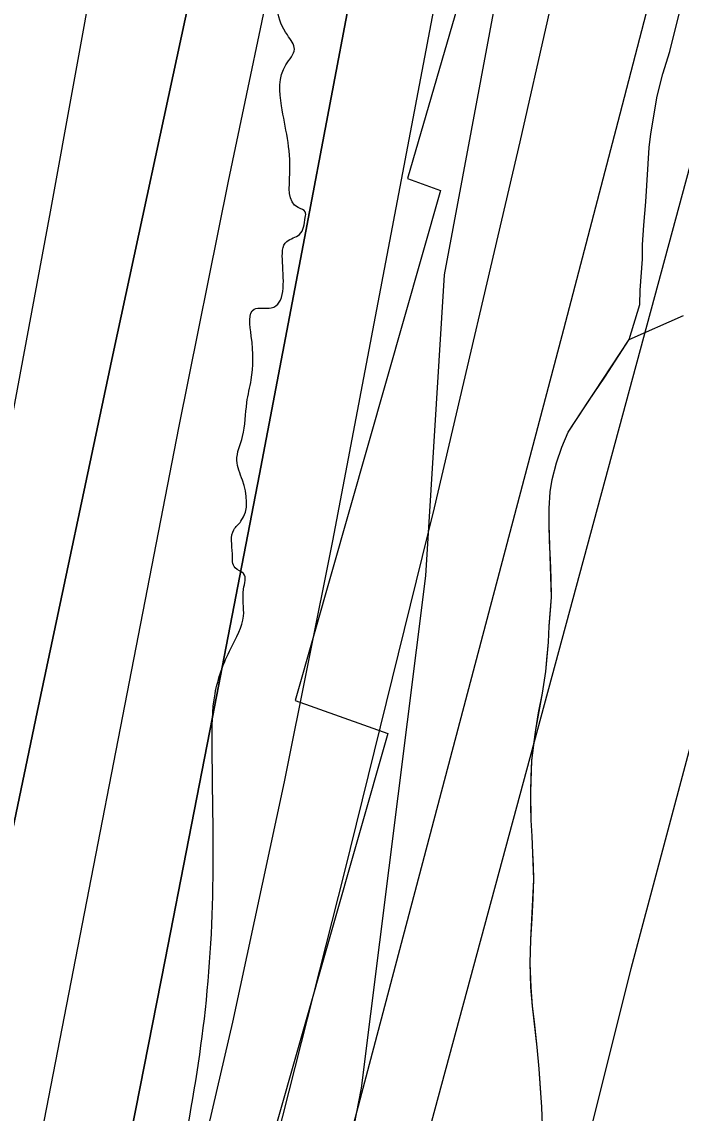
# Model space of a CAD drawing. Extents: x 3297716 to 3335574, y 688621 to 713991.
# Drawn here: x 3323276 to 3323456.9, y 695288.5 to 695587.8 of the extents above; entities that cross this region are included whole.
import ezdxf

# ---------------------------------------------------------------- set-up
doc = ezdxf.new("R2010")
doc.units = 0
for name, color, linetype in [('V-RIVR-EDGE', 7, 'Continuous'), ('V-RRAP-FSHR', 7, 'Continuous'), ('V-RRAP-RVMT', 7, 'Continuous'), ('V-SITE-VEGE', 7, 'Continuous'), ('V-TOPO-DPTH', 7, 'Continuous'), ('V-TOPO-MAJR', 7, 'Continuous'), ('V-TOPO-MINR', 7, 'Continuous'), ('V-TOPO-WATR', 7, 'Continuous'), ('V-WETL-SWMP', 7, 'Continuous')]:
    doc.layers.add(name, color=color, linetype=linetype)

msp = doc.modelspace()

# ---------------------------------------------------------------- linework, layer by layer
at = {"layer": 'V-RIVR-EDGE'}
msp.add_spline([(3322948.37, 694020.91), (3322949.41, 694024.64), (3322957.6, 694042.46), (3322966.99, 694074.23), (3322979.87, 694110.27), (3322999.01, 694165.67), (3323019.31, 694218.75), (3323047.42, 694293.14), (3323064.99, 694340.8), (3323068.52, 694359.79), (3323070.1, 694370.26), (3323070.9, 694381.5), (3323071.35, 694406.32), (3323072.93, 694416.4), (3323078.77, 694426.86), (3323084.23, 694438.86), (3323087.36, 694448.94), (3323090.11, 694465.61), (3323090.52, 694472.2), (3323089.37, 694480.35), (3323089.39, 694485.39), (3323093.68, 694496.24), (3323102.64, 694510.95), (3323113.52, 694521.39), (3323114.31, 694527.21), (3323113.95, 694538.46), (3323114.76, 694553.58), (3323118.7, 694578), (3323123, 694590.01), (3323131.96, 694609.38), (3323139.74, 694619.44), (3323140.92, 694623.32), (3323134.33, 694627.21), (3323134.34, 694629.93), (3323141.36, 694643.48), (3323147.96, 694650.06), (3323149.15, 694657.81), (3323151.89, 694667.5), (3323156.96, 694681.45), (3323161.66, 694700.83), (3323165.59, 694719.43), (3323168.71, 694729.12), (3323174.95, 694741.13), (3323179.24, 694750.42), (3323184.31, 694763.98), (3323190.15, 694773.66), (3323189.4, 694781.42), (3323190.58, 694787.62), (3323200.33, 694810.09), (3323212.42, 694839.92), (3323221.02, 694868.21), (3323223.78, 694883.72), (3323229.64, 694903.09), (3323232.78, 694917.43), (3323234.75, 694930.61), (3323239.05, 694944.56), (3323242.18, 694953.48), (3323245.7, 694968.98), (3323248.84, 694981.38), (3323256.25, 695000.75), (3323259.37, 695006.95), (3323262.1, 695010.82), (3323260.96, 695021.3), (3323261.37, 695030.6), (3323262.55, 695039.52), (3323266.06, 695047.27), (3323266.46, 695051.92), (3323266.11, 695067.04), (3323267.32, 695083.33), (3323269.69, 695102.71), (3323271.27, 695115.51), (3323274.79, 695125.97), (3323280.23, 695129.83), (3323284.9, 695138.35), (3323287.26, 695149.21), (3323288.84, 695163.55), (3323288.86, 695169.37), (3323285.76, 695172.48), (3323285.77, 695176.74), (3323290.06, 695184.1), (3323291.24, 695191.85), (3323304.11, 695221.68), (3323311.14, 695239.5), (3323319.76, 695275.55), (3323326.06, 695314.31), (3323328.49, 695355.8), (3323328.18, 695389.54), (3323328.99, 695403.5), (3323333.29, 695415.9), (3323336.8, 695424.81), (3323336.82, 695432.18), (3323336.83, 695436.45), (3323334.51, 695438), (3323333.74, 695441.88), (3323334.15, 695448.47), (3323336.09, 695450.8), (3323336.51, 695462.04), (3323334.97, 695467.47), (3323336.54, 695474.06), (3323337.72, 695483.37), (3323338.9, 695489.57), (3323338.93, 695501.59), (3323339.72, 695508.96), (3323344.38, 695509.33), (3323347.51, 695521.74), (3323348.69, 695527.55), (3323352.18, 695529.48), (3323353.75, 695534.13), (3323353.75, 695535.68), (3323351.81, 695536.85), (3323349.51, 695546.16), (3323347.23, 695564.78), (3323348.42, 695576.03), (3323350.76, 695580.29), (3323348.83, 695584.17), (3323346.13, 695590.77), (3323352.4, 695615.96), (3323351.63, 695618.68), (3323350.47, 695619.84), (3323349.73, 695636.13), (3323350.52, 695641.95), (3323355.58, 695646.59), (3323358.32, 695659.38), (3323360.27, 695663.64), (3323363.37, 695663.24), (3323363.36, 695657.43), (3323367.22, 695648.89), (3323370.32, 695649.65), (3323370.74, 695664), (3323374.25, 695670.59), (3323381.25, 695680.26), (3323382.05, 695687.24), (3323388.7, 695710.88), (3323396.52, 695736.46), (3323397.7, 695745.37), (3323398.5, 695753.52), (3323397.74, 695759.33), (3323393.88, 695765.94), (3323394.28, 695773.69), (3323399.35, 695782.6), (3323407.11, 695785.29), (3323417.97, 695785.27), (3323417.98, 695788.76), (3323420.72, 695801.16), (3323422.29, 695809.3), (3323424.64, 695816.66), (3323424.67, 695827.91), (3323425.84, 695831.4), (3323428.56, 695834.1), (3323437.47, 695832.14), (3323439.03, 695835.24), (3323431.68, 695839.53), (3323429.76, 695847.29), (3323429.78, 695857.37), (3323430.59, 695869.78), (3323433.7, 695875.97), (3323435.27, 695879.85), (3323433.73, 695887.61), (3323434.91, 695893.03), (3323438.41, 695898.84), (3323445.8, 695905.81), (3323452.79, 695910.44), (3323454.35, 695912.76), (3323453.2, 695917.42), (3323447.39, 695922.86), (3323447.4, 695927.52), (3323447.42, 695932.17), (3323452.11, 695947.28), (3323456.04, 695967.44), (3323463.06, 695984.49), (3323466.95, 695989.52), (3323475.1, 695994.15), (3323476.28, 695998.03), (3323476.29, 696003.84), (3323479.02, 696010.43), (3323484.86, 696018.95), (3323492.25, 696027.07), (3323500.41, 696034.42), (3323505.87, 696046.82), (3323508.98, 696051.46), (3323516.36, 696056.49), (3323519.48, 696063.07), (3323526.09, 696068.1), (3323531.54, 696076.23), (3323536.21, 696085.52), (3323536.23, 696090.56), (3323531.98, 696097.94), (3323530.44, 696102.21), (3323530.44, 696104.54), (3323533.94, 696106.86), (3323544.08, 696129.32), (3323548.75, 696135.91), (3323553.44, 696149.85), (3323555.4, 696157.99), (3323554.64, 696165.36), (3323556.59, 696170.4), (3323558.15, 696173.89), (3323559.71, 696179.31), (3323566.35, 696195.2), (3323569.86, 696204.88), (3323570.27, 696214.19), (3323571.83, 696217.29), (3323578.04, 696218.05), (3323583.09, 696221.14), (3323583.88, 696229.28), (3323588.56, 696240.9), (3323595.18, 696250.19), (3323599.46, 696254.45), (3323606.44, 696256.76), (3323608.79, 696263.34), (3323619.36, 696304.04), (3323636.95, 696361), (3323653.4, 696425.72), (3323674.53, 696502.84), (3323685.09, 696538.5), (3323701.1, 696582.28), (3323710.87, 696613.67), (3323717.16, 696648.16), (3323723.85, 696687.32), (3323726.23, 696709.8), (3323735.23, 696743.91), (3323756.71, 696803.96), (3323773.91, 696858.99), (3323781.36, 696889.99), (3323782.92, 696896.58), (3323786.03, 696898.9), (3323786.43, 696902), (3323784.88, 696905.11), (3323782.18, 696907.83), (3323782.58, 696913.65), (3323780.64, 696915.59), (3323779.09, 696916.37), (3323779.12, 696925.29), (3323780.32, 696940.8), (3323785.4, 696958.24), (3323787.75, 696967.93), (3323789.69, 696967.53), (3323796.28, 696966.74), (3323797.84, 696969.07), (3323798.24, 696973.72), (3323801.39, 696993.88), (3323801.42, 697006.67), (3323801.47, 697025.29), (3323803.45, 697042.73), (3323803.86, 697051.65), (3323803.87, 697055.14), (3323801.16, 697059.03), (3323800.4, 697062.13), (3323801.95, 697063.68), (3323806.99, 697063.67), (3323807.39, 697067.16), (3323807.42, 697077.63), (3323807.83, 697088.48), (3323810.18, 697098.95), (3323812.53, 697109.03), (3323817.96, 697108.63), (3323823.39, 697109.39), (3323824.56, 697110.94), (3323821.47, 697113.66), (3323821.09, 697116.76), (3323819.92, 697117.54), (3323809.85, 697121.06), (3323809.47, 697122.61), (3323809.47, 697125.71), (3323818.44, 697143.91), (3323821.57, 697156.7), (3323825.45, 697157.47), (3323830.88, 697157.84), (3323833.99, 697159.78), (3323833.99, 697162.1), (3323830.12, 697164.05), (3323823.53, 697164.07), (3323823.15, 697167.17), (3323823.16, 697169.89), (3323825.1, 697171.43), (3323827.81, 697171.81), (3323829.37, 697172.2), (3323830.15, 697174.52), (3323831.71, 697179.17), (3323834.04, 697181.88), (3323834.06, 697187.31), (3323836.42, 697202.04), (3323835.27, 697205.92), (3323827.14, 697210.98), (3323823.27, 697216.03), (3323822.89, 697220.3), (3323824.46, 697224.95), (3323826.8, 697233.86), (3323831.48, 697242.77), (3323836.56, 697259.43), (3323841.27, 697282.69), (3323847.54, 697305.94), (3323851.84, 697323), (3323857.31, 697337.72), (3323865.1, 697352.44), (3323867.84, 697363.68), (3323867.09, 697371.43), (3323864.78, 697379.58), (3323867.14, 697391.99), (3323875.35, 697419.5), (3323883.14, 697434.22), (3323896.77, 697457.45), (3323907.28, 697471.78), (3323915.07, 697484.94), (3323917.82, 697500.06), (3323925.64, 697525.64), (3323933.83, 697546.17), (3323940.08, 697560.89), (3323942.03, 697569.03), (3323946.72, 697581.81), (3323953.35, 697596.53), (3323965.83, 697625.59), (3323975.58, 697647.28), (3323979.11, 697663.17), (3323983.41, 697679.06), (3323992.01, 697703.47), (3323996.7, 697721.69), (3324001.77, 697730.98), (3324007.61, 697740.28), (3324011.53, 697757.72), (3324016.23, 697778.26), (3324014.75, 697805.41), (3324012.86, 697825.58), (3324013.66, 697833.72), (3324020.71, 697864.73), (3324032.9, 697932.56), (3324038.39, 697956.98), (3324042.68, 697965.89), (3324046.58, 697972.47), (3324050.87, 697985.26), (3324055.93, 697991.84), (3324055.94, 697996.11), (3324055.57, 698003.47), (3324056.79, 698026.74), (3324061.14, 698060.47), (3324067.83, 698100.78), (3324075.3, 698139.16), (3324081.55, 698157.37), (3324088.56, 698168.6), (3324090.9, 698174.41), (3324094.81, 698187.58), (3324095.62, 698203.87), (3324097.26, 698239.16), (3324100.45, 698272.11), (3324108.32, 698319.4), (3324118.92, 698370.57), (3324132.6, 698414.36), (3324146.34, 698484.13), (3324153, 698511.26), (3324155.74, 698522.11), (3324161.58, 698527.91), (3324167.81, 698539.14), (3324172.5, 698553.09), (3324172.52, 698562.79), (3324169.44, 698571.32), (3324162.1, 698581.81), (3324160.94, 698585.69), (3324160.95, 698588.8), (3324167.25, 698626.4), (3324180.22, 698695.78), (3324201.79, 698795.78), (3324223.7, 698871.35), (3324235.43, 698911.26), (3324246.75, 698941.1), (3324253.02, 698969.39), (3324262.8, 699002.33), (3324270.2, 699013.56), (3324276.82, 699025.95), (3324280.34, 699038.35), (3324280.37, 699048.05), (3324280, 699057.36), (3324275.75, 699065.12), (3324274.63, 699081.41), (3324272.36, 699101.97), (3324269.69, 699123.31), (3324271.68, 699143.08), (3324274.84, 699166.34), (3324284.62, 699202), (3324289.34, 699227.97), (3324288.99, 699240.76), (3324287.45, 699246.2), (3324284.35, 699249.7), (3324270.41, 699255.55), (3324268.48, 699260.21), (3324271.22, 699271.83), (3324280.53, 699269.87), (3324281.31, 699272.58), (3324283.67, 699285.38), (3324286.43, 699306.7), (3324288.41, 699322.59), (3324292.34, 699342.36), (3324299.38, 699366), (3324314.29, 699434.99), (3324317.79, 699439.64), (3324326.71, 699439.61), (3324329.82, 699441.93), (3324329.83, 699448.14), (3324329.84, 699451.24), (3324334.89, 699455.11), (3324345.38, 699462.06), (3324350.06, 699474.85), (3324350.09, 699488.03), (3324350.12, 699497.34), (3324354.04, 699516.72), (3324362.65, 699545.4), (3324370.46, 699567.09), (3324371.64, 699575.62), (3324363.53, 699587.28), (3324361.21, 699591.55), (3324361.22, 699596.2), (3324361.23, 699600.86), (3324374.91, 699641.93), (3324390.56, 699699.28), (3324404.25, 699747.34), (3324408.99, 699779.51), (3324416.85, 699821.77), (3324421.16, 699839.98), (3324418.87, 699854.34), (3324419.28, 699864.03), (3324419.28, 699866.74), (3324416.96, 699867.91), (3324409.6, 699870.65), (3324408.83, 699872.59), (3324409.61, 699875.69), (3324415.07, 699888.86), (3324417.05, 699903.59), (3324417.07, 699913.29), (3324415.15, 699920.66), (3324412.45, 699924.16), (3324416.75, 699940.82), (3324421.01, 699938.1), (3324424.94, 699958.64), (3324426.96, 699990.05), (3324429.73, 700014.86), (3324433.69, 700045.87), (3324439.59, 700081.15), (3324442.78, 700115.27), (3324446.29, 700122.63), (3324447.08, 700129.22), (3324446.74, 700149.77), (3324449.53, 700177.3), (3324457, 700218.78), (3324465.22, 700252.49), (3324468.77, 700274.98), (3324468.83, 700299.02), (3324471.64, 700338.57), (3324481.49, 700399.43), (3324496.05, 700487.82), (3324505.13, 700552.56), (3324518.17, 700651.03), (3324528.84, 700729.34), (3324548.86, 700827.01), (3324554.75, 700855.69), (3324559.02, 700860.73), (3324565.25, 700868.08), (3324568.38, 700880.09), (3324568.39, 700885.13), (3324563.75, 700891.35), (3324563.38, 700895.23), (3324563.38, 700898.72), (3324568.09, 700920.04), (3324578.25, 700949.87), (3324578.66, 700961.89), (3324576.78, 700982.06), (3324579.56, 701010.37), (3324583.11, 701034.01), (3324587.78, 701040.98), (3324591.28, 701043.69), (3324604.47, 701048.31), (3324610.3, 701052.56), (3324613.03, 701058.76), (3324615.76, 701066.12), (3324624.77, 701101.78), (3324630.73, 701157.61), (3324636.7, 701222.35), (3324632.93, 701263.47), (3324633.79, 701299.15), (3324636.97, 701329.39), (3324647.96, 701383.26), (3324651.11, 701404.2), (3324653.48, 701421.26), (3324659.38, 701453.43), (3324663.72, 701482.89), (3324662.59, 701496.85), (3324663.01, 701509.65), (3324668.1, 701528.25), (3324671.25, 701548.02), (3324672.06, 701564.7), (3324673.28, 701584.47), (3324678.35, 701598.03), (3324681.13, 701624.78), (3324682.33, 701636.8), (3324688.16, 701645.32), (3324695.94, 701653.83), (3324697.12, 701661.97), (3324700.3, 701692.21)], degree=3, dxfattribs=at)
at = {"layer": 'V-RRAP-FSHR'}
msp.add_lwpolyline([(3323103.82, 694365.72), (3323120.38, 694444.97), (3323129.5, 694495.13), (3323158.55, 694572.21), (3323195.95, 694695.52), (3323255.05, 694869.55), (3323292.16, 694980.36), (3323308.15, 695070.29), (3323322.33, 695127.29), (3323353.53, 695214.95), (3323369.2, 695295.32), (3323386.85, 695435.82), (3323391.92, 695518.35), (3323409.43, 695611.81)], dxfattribs=at)
at = {"layer": 'V-RRAP-RVMT'}
for p, q in [((3323422.52, 695684.87), (3323381.82, 695544.84)), ((3323381.82, 695544.84), (3323390.82, 695541.49)), ((3323390.82, 695541.49), (3323350.96, 695401.63)), ((3323350.96, 695401.63), (3323376.38, 695392.55)), ((3323376.38, 695392.55), (3323336.76, 695253.55))]:
    msp.add_line(p, q, dxfattribs=at)
at = {"layer": 'V-SITE-VEGE'}
for p, q in [((3323453.78, 695579.61), (3323456.86, 695592.18)), ((3323451.87, 695573.49), (3323453.78, 695579.61)), ((3323450.29, 695567.37), (3323451.87, 695573.49)), ((3323448.56, 695557.06), (3323450.29, 695567.37)), ((3323448.07, 695553.27), (3323448.56, 695557.06)), ((3323447.19, 695538.45), (3323448.07, 695553.27)), ((3323446.6, 695532.03), (3323447.19, 695538.45)), ((3323446.31, 695526.6), (3323446.6, 695532.03)), ((3323446.25, 695522.65), (3323446.31, 695526.6)), ((3323445.67, 695514.14), (3323446.25, 695522.65)), ((3323445.51, 695510.27), (3323445.67, 695514.14)), ((3323442.63, 695500.69), (3323445.51, 695510.27)), ((3323425.91, 695475.25), (3323442.63, 695500.69)), ((3323424.11, 695471.1), (3323425.91, 695475.25)), ((3323422.65, 695466.79), (3323424.11, 695471.1)), ((3323421.45, 695462.24), (3323422.65, 695466.79)), ((3323420.95, 695458.86), (3323421.45, 695462.24)), ((3323420.64, 695454.33), (3323420.95, 695458.86)), ((3323420.67, 695449.81), (3323420.64, 695454.33)), ((3323421.3, 695430.02), (3323420.67, 695449.81)), ((3323420.66, 695422.04), (3323421.3, 695430.02)), ((3323420.44, 695417.68), (3323420.66, 695422.04)), ((3323419.72, 695409.61), (3323420.44, 695417.68)), ((3323418.79, 695403.67), (3323419.72, 695409.61)), ((3323416.97, 695393.6), (3323418.79, 695403.67)), ((3323415.86, 695385.19), (3323416.97, 695393.6)), ((3323415.65, 695376.56), (3323415.86, 695385.19)), ((3323415.75, 695368.83), (3323415.65, 695376.56)), ((3323416.02, 695364.4), (3323415.75, 695368.83)), ((3323416.46, 695352.58), (3323416.02, 695364.4)), ((3323415.61, 695336.04), (3323416.46, 695352.58)), ((3323415.43, 695329.63), (3323415.61, 695336.04)), ((3323415.67, 695322.97), (3323415.43, 695329.63)), ((3323416.12, 695317.81), (3323415.67, 695322.97)), ((3323417.37, 695306.58), (3323416.12, 695317.81)), ((3323417.92, 695300.6), (3323417.37, 695306.58)), ((3323418.66, 695290.09), (3323417.92, 695300.6)), ((3323418.86, 695285.17), (3323418.66, 695290.09))]:
    msp.add_line(p, q, dxfattribs=at)
at = {"layer": 'V-TOPO-DPTH'}
for points in [[(3322901.87, 694020.87), (3322942.89, 694020.91), (3323016.25, 694171.68), (3323022.89, 694186.09), (3323029.13, 694200.67), (3323034.76, 694215.49), (3323039.98, 694230.47), (3323099.88, 694414.62), (3323133.09, 694519.07), (3323165.39, 694623.8), (3323196.3, 694728.95), (3323226.29, 694834.38), (3323271.67, 694997.95), (3323278.22, 695021.81), (3323284.7, 695045.69), (3323291.06, 695069.61), (3323297.35, 695093.54), (3323339.17, 695254.45), (3323364.55, 695354.37), (3323389.18, 695454.46), (3323412.7, 695554.83), (3323435.47, 695655.37)], [(3323005.03, 694223.82), (3323248.72, 695042.14), (3323250.92, 695049.7), (3323253.08, 695057.27), (3323255.16, 695064.86), (3323257.18, 695072.47), (3323270.26, 695122.63), (3323278.49, 695155.4), (3323286.31, 695188.26), (3323293.53, 695221.25), (3323300.34, 695254.34), (3323315.29, 695330.49), (3323328.28, 695397.08), (3323341.17, 695463.69), (3323353.89, 695530.33), (3323366.5, 695597)], [(3323366.5, 695597), (3323353.89, 695530.33), (3323341.17, 695463.69), (3323328.28, 695397.08), (3323315.29, 695330.49), (3323300.34, 695254.34), (3323293.53, 695221.25), (3323286.31, 695188.26), (3323278.49, 695155.4), (3323270.26, 695122.63), (3323257.18, 695072.47), (3323255.16, 695064.86), (3323253.08, 695057.27), (3323250.92, 695049.7), (3323248.72, 695042.14), (3323005.03, 694223.82)], [(3323322.09, 695594.5), (3323300.96, 695496.49), (3323280.16, 695398.42), (3323259.6, 695300.29), (3323226.87, 695142.79), (3323219.25, 695107.58), (3323211.26, 695072.45), (3323202.71, 695037.45), (3323193.79, 695002.55), (3323184.2, 694966.28), (3323169.57, 694913.51), (3323154.09, 694860.99), (3323137.35, 694808.86), (3323119.76, 694757), (3322947.9, 694269.63), (3322942.54, 694255.16), (3322936.87, 694240.82), (3322930.75, 694226.67), (3322924.31, 694212.65), (3322832.58, 694020.8), (3322810.84, 694020.77)], [(3323322.09, 695594.5), (3323300.96, 695496.49), (3323280.16, 695398.42), (3323259.6, 695300.29), (3323226.87, 695142.79), (3323219.25, 695107.58), (3323211.26, 695072.45), (3323202.71, 695037.45), (3323193.79, 695002.55), (3323184.2, 694966.28), (3323169.57, 694913.51), (3323154.09, 694860.99), (3323137.35, 694808.86), (3323119.76, 694757), (3322947.9, 694269.63), (3322942.54, 694255.16), (3322936.87, 694240.82), (3322930.75, 694226.67), (3322924.31, 694212.65), (3322832.58, 694020.8), (3322901.87, 694020.87)]]:
    msp.add_lwpolyline(points, dxfattribs=at)
at = {"layer": 'V-TOPO-MAJR'}
msp.add_lwpolyline([(3323377.51, 694987.28), (3323378.5, 695012.34), (3323381.48, 695039.14), (3323385.74, 695065.84), (3323400.17, 695139.35), (3323413.36, 695202.55), (3323427.53, 695265.52), (3323443.19, 695328.14), (3323459.84, 695390.52), (3323565.26, 695767.54)], dxfattribs=at)
at = {"layer": 'V-TOPO-MINR'}
for points in [[(3322821.91, 694020.79), (3322919.61, 694225.27), (3322924.01, 694234.89), (3322928.21, 694244.6), (3322932.09, 694254.43), (3322935.76, 694264.36), (3323004.46, 694459.59), (3323039.22, 694561.86), (3323072.49, 694664.58), (3323103.56, 694767.99), (3323133.15, 694871.86), (3323177.31, 695033.46), (3323183.53, 695056.93), (3323189.5, 695080.45), (3323195.1, 695104.07), (3323200.46, 695127.75), (3323223.13, 695231.74), (3323239.24, 695307.53), (3323254.81, 695383.43), (3323269.59, 695459.5), (3323283.83, 695535.66), (3323348.01, 695889.17)], [(3323267.4, 694814.27), (3323270.06, 694827.46), (3323282.42, 694882.78), (3323288.18, 694907.91), (3323294.14, 694932.99), (3323300.37, 694958), (3323306.8, 694982.97), (3323316.58, 695020.06), (3323318.27, 695026.44), (3323319.96, 695032.82), (3323321.67, 695039.19), (3323323.39, 695045.57), (3323527.19, 695799.22)], [(3322925.95, 694020.89), (3323008.77, 694191.98), (3323012.14, 694199.3), (3323015.31, 694206.7), (3323018.18, 694214.21), (3323020.86, 694221.81), (3323054.05, 694322.05), (3323072.83, 694379.94), (3323091.15, 694437.97), (3323108.76, 694496.21), (3323125.91, 694554.6), (3323259.77, 695020.62), (3323264.16, 695036.12), (3323268.45, 695051.64), (3323272.62, 695067.19), (3323276.7, 695082.76), (3323302.34, 695182.24), (3323318.55, 695247.71), (3323333.91, 695313.37), (3323348, 695379.32), (3323361.26, 695445.45), (3323428.09, 695796.44)], [(3322942.89, 694020.91), (3323016.25, 694171.68), (3323022.89, 694186.09), (3323029.13, 694200.67), (3323034.76, 694215.49), (3323039.98, 694230.47), (3323099.88, 694414.62), (3323133.09, 694519.07), (3323165.39, 694623.8), (3323196.3, 694728.95), (3323226.29, 694834.38), (3323271.67, 694997.95), (3323278.22, 695021.81), (3323284.7, 695045.69), (3323291.06, 695069.61), (3323297.35, 695093.54), (3323339.17, 695254.45), (3323364.55, 695354.37), (3323389.18, 695454.46), (3323412.7, 695554.83), (3323435.47, 695655.37)], [(3322970.53, 694020.94), (3323027.2, 694144.42), (3323037.65, 694168.41), (3323047.48, 694192.63), (3323056.37, 694217.22), (3323064.63, 694242.05), (3323195.54, 694662.49), (3323214.57, 694724.94), (3323233.1, 694787.52), (3323250.88, 694850.33), (3323268.16, 694913.28), (3323284.45, 694974.04), (3323293.19, 695006.72), (3323301.91, 695039.41), (3323310.6, 695072.11), (3323319.26, 695104.82), (3323424.66, 695503.52), (3323439.59, 695560.48), (3323454.36, 695617.49)], [(3322850.64, 694020.82), (3322930.88, 694196.59), (3322939.53, 694216.25), (3322947.81, 694236.05), (3322955.56, 694256.07), (3322962.94, 694276.23), (3323236.89, 695057.59), (3323237.45, 695059.25), (3323238.48, 695062.6), (3323238.64, 695063.28), (3323238.81, 695064.09), (3323238.94, 695064.72), (3323239, 695065.04), (3323319.03, 695476.46), (3323332.66, 695544.11), (3323346.89, 695611.62)], [(3322832.58, 694020.8), (3322924.31, 694212.65), (3322930.75, 694226.67), (3322936.87, 694240.82), (3322942.54, 694255.16), (3322947.9, 694269.63), (3323119.76, 694757), (3323137.35, 694808.86), (3323154.09, 694860.99), (3323169.57, 694913.51), (3323184.2, 694966.28), (3323193.79, 695002.55), (3323202.71, 695037.45), (3323211.26, 695072.45), (3323219.25, 695107.58), (3323226.87, 695142.79), (3323259.6, 695300.29), (3323280.16, 695398.42), (3323300.96, 695496.49), (3323322.09, 695594.5)]]:
    msp.add_lwpolyline(points, dxfattribs=at)
at = {"layer": 'V-TOPO-WATR'}
msp.add_lwpolyline([(3323005.03, 694223.82), (3323248.72, 695042.14), (3323250.92, 695049.7), (3323253.08, 695057.27), (3323255.16, 695064.86), (3323257.18, 695072.47), (3323270.26, 695122.63), (3323278.49, 695155.4), (3323286.31, 695188.26), (3323293.53, 695221.25), (3323300.34, 695254.34), (3323315.29, 695330.49), (3323328.28, 695397.08), (3323341.17, 695463.69), (3323353.89, 695530.33), (3323366.5, 695597)], dxfattribs=at)
at = {"layer": 'V-WETL-SWMP'}
for p, q in [((3323442.64, 695500.69), (3323457.52, 695507.21)), ((3323435.91, 695490.35), (3323442.64, 695500.69)), ((3323431.46, 695483.76), (3323435.91, 695490.35)), ((3323425.91, 695475.25), (3323431.46, 695483.76)), ((3323424.12, 695471.09), (3323425.91, 695475.25)), ((3323422.66, 695466.79), (3323424.12, 695471.09)), ((3323421.45, 695462.24), (3323422.66, 695466.79)), ((3323420.95, 695458.86), (3323421.45, 695462.24)), ((3323420.65, 695454.33), (3323420.95, 695458.86)), ((3323420.67, 695449.81), (3323420.65, 695454.33)), ((3323420.77, 695445.46), (3323420.67, 695449.81)), ((3323420.98, 695440.2), (3323420.77, 695445.46)), ((3323421.18, 695435.19), (3323420.98, 695440.2)), ((3323421.3, 695430.02), (3323421.18, 695435.19)), ((3323420.98, 695426.31), (3323421.3, 695430.02)), ((3323420.67, 695422.03), (3323420.98, 695426.31)), ((3323420.44, 695417.67), (3323420.67, 695422.03)), ((3323420.06, 695412.9), (3323420.44, 695417.67)), ((3323419.73, 695409.6), (3323420.06, 695412.9)), ((3323418.8, 695403.66), (3323419.73, 695409.6)), ((3323417.77, 695398.3), (3323418.8, 695403.66)), ((3323416.98, 695393.6), (3323417.77, 695398.3)), ((3323416.35, 695388.98), (3323416.98, 695393.6)), ((3323415.86, 695385.19), (3323416.35, 695388.98)), ((3323415.72, 695380.66), (3323415.86, 695385.19)), ((3323415.65, 695376.55), (3323415.72, 695380.66)), ((3323415.66, 695372.77), (3323415.65, 695376.55)), ((3323415.75, 695368.83), (3323415.66, 695372.77)), ((3323416.02, 695364.4), (3323415.75, 695368.83)), ((3323416.21, 695359.8), (3323416.02, 695364.4)), ((3323416.37, 695356.27), (3323416.21, 695359.8)), ((3323416.46, 695352.58), (3323416.37, 695356.27)), ((3323416.25, 695347.39), (3323416.46, 695352.58)), ((3323415.97, 695341.88), (3323416.25, 695347.39)), ((3323415.62, 695336.04), (3323415.97, 695341.88)), ((3323415.44, 695329.62), (3323415.62, 695336.04)), ((3323415.68, 695322.97), (3323415.44, 695329.62)), ((3323416.13, 695317.81), (3323415.68, 695322.97)), ((3323416.64, 695313.54), (3323416.13, 695317.81)), ((3323417.38, 695306.58), (3323416.64, 695313.54)), ((3323417.93, 695300.59), (3323417.38, 695306.58)), ((3323418.3, 695295.26), (3323417.93, 695300.59)), ((3323418.67, 695290.09), (3323418.3, 695295.26)), ((3323418.86, 695285.16), (3323418.67, 695290.09))]:
    msp.add_line(p, q, dxfattribs=at)

doc.saveas('drawing.dxf')
